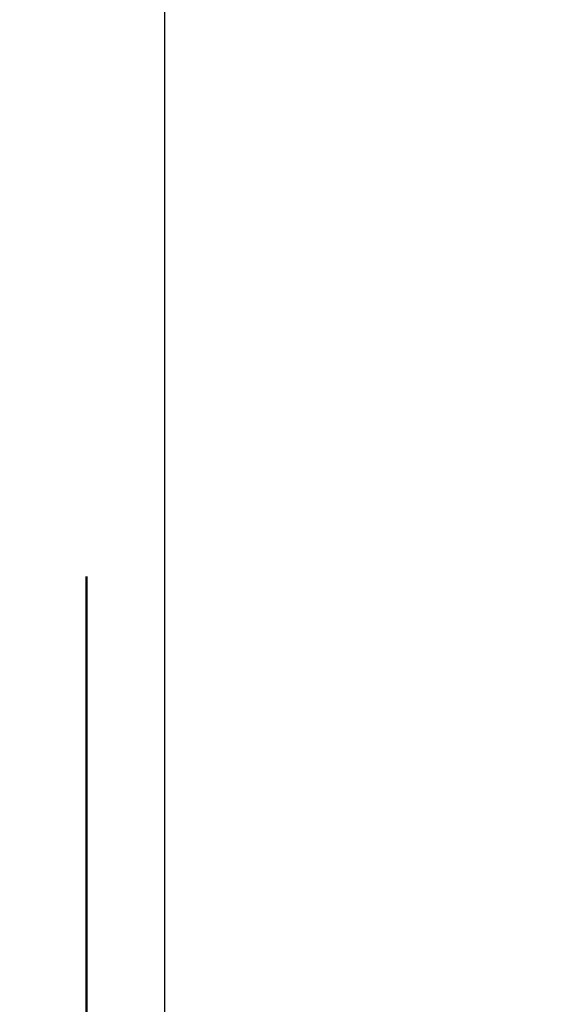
# Model space of a CAD drawing. Header units: millimetres. Extents: x 2605 to 1198744, y 17680 to 73723.
# Tile 599 of 656: x 30334 to 30347, y 52689 to 52714. Entities that reach past the tile are written whole.
import ezdxf

# ---------------------------------------------------------------- set-up
doc = ezdxf.new("R2010")
doc.units = ezdxf.units.MM
doc.linetypes.add('JIS_02_1.0', pattern=[2, 1, -1])
doc.layers.add('Bemaßung', color=7, linetype='Continuous', lineweight=9)
doc.dimstyles.new('DIN', dxfattribs={"dimtxt": 2.5, "dimasz": 2.5, "dimexe": 1.25, "dimexo": 0.625, "dimtad": 1, "dimtih": 1, "dimdec": 4, "dimdsep": 46, "dimlunit": 6, "dimtxsty": 'Standard', "dimcen": 2.5, "dimadec": 0, "dimazin": 0, "dimtfac": 1, "dimtdec": 4, "dimtmove": 0, "dimatfit": 3, "dimfxl": 0, "dimtvp": 1, "dimtolj": 1, "dimtzin": 0, "dimarcsym": 0})

# ---------------------------------------------------------------- blocks, each defined once
blk = doc.blocks.new('_Oblique')
at = {"color": 0, "linetype": 'ByBlock', "lineweight": -2}
blk.add_line((-0.5, -0.5), (0.5, 0.5), dxfattribs=at)
blk = doc.blocks.new('*D11')
at = {"layer": 'Bemaßung', "color": 0, "lineweight": -2, "transparency": 16777216}
for p, q in [((30533.415, 53484.156), (31279.578, 53484.156)), ((31154.578, 52689.155), (31154.578, 53484.156)), ((30533.415, 52689.155), (31279.578, 52689.155))]:
    blk.add_line(p, q, dxfattribs=at)
at = {"layer": 'DEFPOINTS', "color": 0, "transparency": 16777216}
for p in [(30333.415, 53484.156), (31154.578, 53484.156), (30333.415, 52689.155)]:
    blk.add_point(p, dxfattribs=at)
at = {"layer": 'Bemaßung', "color": 0, "lineweight": -2, "transparency": 16777216, "xscale": 100, "yscale": 100, "zscale": 100}
for p, rotation in [((31154.578, 53484.156), 90), ((31154.578, 52689.155), 270)]:
    blk.add_blockref('_Oblique', p, dxfattribs=dict(at, rotation=rotation))
at = {"layer": 'Bemaßung', "color": 0, "transparency": 16777216, "insert": (31004.578, 53086.656), "char_height": 200, "attachment_point": 5, "rotation": 90}
blk.add_mtext('\\A1;800', dxfattribs=at)

msp = doc.modelspace()

# ---------------------------------------------------------------- linework, layer by layer
msp.add_line((30337.41425, 51049.66842), (30337.415, 53038.07734))
at = {"linetype": 'JIS_02_1.0', "lineweight": 50, "ltscale": 50}
msp.add_line((30335.41425, 51049.66842), (30335.415, 53036.12946), dxfattribs=at)

# ---------------------------------------------------------------- dimensions: what is measured, and where the dimension line sits
at = {"layer": 'Bemaßung'}
dim = msp.add_linear_dim(base=(31154.57801, 53484.15644), p1=(30333.41487, 52689.15536), p2=(30333.41487, 53484.15644), angle=90, text='800', dimstyle='DIN', override={"dimscale": 100, "dimtxt": 2, "dimasz": 1, "dimexo": 2, "dimgap": 0.5, "dimtih": 0, "dimdec": 2, "dimblk1": 'Oblique', "dimblk2": 'Oblique', "dimsah": 1, "dimtmove": 2}, dxfattribs=at)
dim.commit()
dim.dimension.update_dxf_attribs({"geometry": '*D11', "text_midpoint": (31004.57801, 53086.6559)})

doc.saveas('drawing.dxf')
